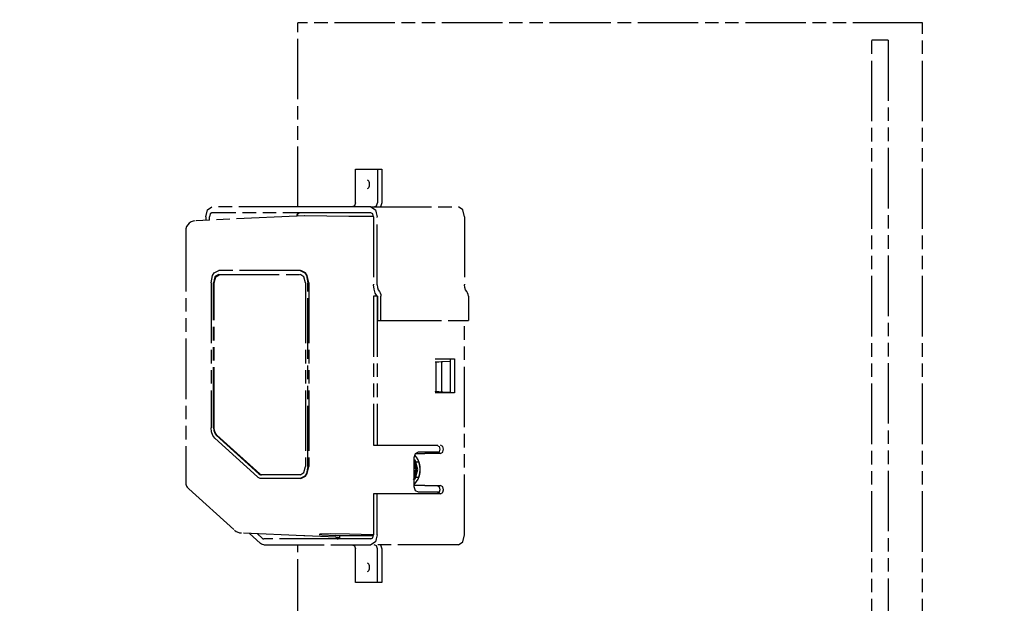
# Model space of a CAD drawing. Extents: x -156717 to 425753, y -51191 to 363295.
# Tile 306 of 502: x 138810 to 139177, y 112426 to 112643. Entities that reach past the tile are written whole.
import ezdxf

# ---------------------------------------------------------------- set-up
doc = ezdxf.new("R2010")
doc.units = 0
doc.header["$LTSCALE"] = 50
doc.linetypes.add('PHANTOM', pattern=[0.8, 0.45, -0.05, 0.1, -0.05, 0.1, -0.05])
doc.layers.get('Defpoints').update_dxf_attribs({"linetype": 'CONTINUOUS'})
doc.layers.add('DEFAULT_3', color=7, linetype='PHANTOM')
doc.layers.add('WL570---_TOEVOER', color=3, linetype='CONTINUOUS')
doc.styles.get("Standard").update_dxf_attribs({"font": 'ARIAL.TTF'})
doc.dimstyles.new('ISO-25', dxfattribs={"dimtxt": 2.5, "dimasz": 2.5, "dimexe": 1.25, "dimexo": 0.625, "dimtad": 1, "dimtih": 1, "dimdec": 4, "dimdsep": 46, "dimtxsty": 'Standard', "dimcen": 2.5, "dimadec": 0, "dimazin": 0, "dimtfac": 1, "dimtdec": 4, "dimtmove": 0, "dimatfit": 3, "dimfxl": 0, "dimtvp": 1, "dimtolj": 1, "dimtzin": 0, "dimarcsym": 0})

# ---------------------------------------------------------------- blocks, each defined once
blk = doc.blocks.new('*D170')
at = {"layer": 'Defpoints', "color": 0, "transparency": 16777216}
for p in [(138585.88, 112827.42), (138460.86, 112048.3), (138460.86, 111961.46)]:
    blk.add_point(p, dxfattribs=at)
at = {"layer": 'WL570---_TOEVOER', "color": 0, "lineweight": -2, "transparency": 16777216}
for p, q in [((138585.88, 112796.17), (138585.88, 111898.96)), ((138460.86, 112017.05), (138460.86, 111898.96)), ((138335.86, 111961.46), (138210.86, 111961.46)), ((138460.86, 111961.46), (138585.88, 111961.46)), ((138710.88, 111961.46), (139163.73, 111961.46))]:
    blk.add_line(p, q, dxfattribs=at)
at = {"layer": 'WL570---_TOEVOER', "color": 0, "transparency": 16777216}
for points in [[(138335.86, 111982.29), (138335.86, 111940.62), (138460.86, 111961.46)], [(138710.88, 111982.29), (138710.88, 111940.62), (138585.88, 111961.46)]]:
    blk.add_solid(points, dxfattribs=at)
at = {"layer": 'WL570---_TOEVOER', "color": 0, "transparency": 16777216, "insert": (138999.81, 112056.53), "char_height": 125, "attachment_point": 5}
blk.add_mtext('\\A1;125', dxfattribs=at)
blk = doc.blocks.new('*D171')
at = {"layer": 'Defpoints', "color": 0, "transparency": 16777216}
for p in [(140726.76, 113760.31), (138453.29, 112134.01), (140726.76, 112134.01)]:
    blk.add_point(p, dxfattribs=at)
at = {"layer": 'WL570---_TOEVOER', "color": 0, "lineweight": -2, "transparency": 16777216}
for p, q in [((138453.29, 112165.26), (138453.29, 113822.81)), ((140726.76, 112165.26), (140726.76, 113822.81)), ((138578.29, 113760.31), (140601.76, 113760.31))]:
    blk.add_line(p, q, dxfattribs=at)
at = {"layer": 'WL570---_TOEVOER', "color": 0, "transparency": 16777216}
for points in [[(138578.29, 113781.15), (138578.29, 113739.48), (138453.29, 113760.31)], [(140601.76, 113781.15), (140601.76, 113739.48), (140726.76, 113760.31)]]:
    blk.add_solid(points, dxfattribs=at)
at = {"layer": 'WL570---_TOEVOER', "color": 0, "transparency": 16777216, "insert": (139607.85, 113855.43), "char_height": 125, "attachment_point": 5}
blk.add_mtext('\\A1;2273 HT', dxfattribs=at)

msp = doc.modelspace()

# ---------------------------------------------------------------- linework, layer by layer
at = {"layer": 'DEFAULT_3', "color": 6, "linetype": 'PHANTOM'}
for p, q in [((138913.80896, 112573.44294), (138913.80896, 112641.8229)), ((138917.13632, 112641.8229), (138913.81092, 112641.8229)), ((139029.94589, 112641.8229), (138917.13632, 112641.8229)), ((139142.75733, 112641.8229), (139029.94589, 112641.8229)), ((139146.08086, 112641.8229), (139142.75733, 112641.8229)), ((139146.08282, 112245.2901), (139146.08282, 112641.8229)), ((139130.46162, 112635.42197), (139127.34651, 112635.42197)), ((139127.34651, 112245.2901), (139127.34651, 112635.42197)), ((139133.42465, 112635.42197), (139130.46162, 112635.42197)), ((139133.42465, 112635.42197), (139133.42465, 112245.2901)), ((138935.25797, 112574.94316), (138935.25797, 112587.44498)), ((138935.25797, 112587.44498), (138943.42256, 112587.44498)), ((138943.42256, 112587.44498), (138945.06214, 112587.44498)), ((138943.42256, 112587.44498), (138943.42256, 112574.94316)), ((138945.06214, 112587.44498), (138945.06214, 112574.94316)), ((138940.00158, 112583.25305), (138939.79824, 112583.36789)), ((138939.9999, 112580.43388), (138940.18537, 112580.64083)), ((138940.18893, 112583.04234), (138940.00158, 112583.25305)), ((138940.18537, 112580.64083), (138940.34408, 112580.93588)), ((138940.34886, 112582.74084), (138940.18893, 112583.04234)), ((138940.34408, 112580.93588), (138940.45862, 112581.30705)), ((138940.46242, 112582.36327), (138940.34886, 112582.74084)), ((138940.45862, 112581.30705), (138940.51203, 112581.7255)), ((138940.5129, 112581.94147), (138940.46242, 112582.36327)), ((138940.51203, 112581.7255), (138940.5129, 112581.94147)), ((138939.79824, 112580.32043), (138939.9999, 112580.43388)), ((138880.26206, 112572.37659), (138881.91672, 112573.44294)), ((138914.40174, 112573.44294), (138881.91672, 112573.44294)), ((138919.8553, 112573.44294), (138914.40174, 112573.44294)), ((138919.87276, 112573.44294), (138919.8553, 112573.44294)), ((138919.92563, 112573.44294), (138919.87276, 112573.44294)), ((138920.06882, 112573.44294), (138919.92563, 112573.44294)), ((138920.10722, 112573.44294), (138920.06882, 112573.44294)), ((138920.25339, 112573.44294), (138920.10722, 112573.44294)), ((138920.26536, 112573.44294), (138920.25339, 112573.44294)), ((138920.39957, 112573.44294), (138920.26536, 112573.44294)), ((138920.40555, 112573.44294), (138920.39957, 112573.44294)), ((138920.48486, 112573.44294), (138920.40555, 112573.44294)), ((138920.55819, 112573.44294), (138920.48486, 112573.44294)), ((138920.6924, 112573.44294), (138920.55819, 112573.44294)), ((138920.82111, 112573.44294), (138920.6924, 112573.44294)), ((138920.84504, 112573.44294), (138920.82111, 112573.44294)), ((138920.9588, 112573.44294), (138920.84504, 112573.44294)), ((138921.15486, 112573.44294), (138920.9588, 112573.44294)), ((138921.16431, 112573.44294), (138921.15486, 112573.44294)), ((138921.21024, 112573.44294), (138921.16431, 112573.44294)), ((138921.31647, 112573.44294), (138921.21024, 112573.44294)), ((138921.51204, 112573.44294), (138921.31647, 112573.44294)), ((138921.53848, 112573.44294), (138921.51204, 112573.44294)), ((138921.54697, 112573.44294), (138921.53848, 112573.44294)), ((138921.75799, 112573.44294), (138921.54697, 112573.44294)), ((138921.76445, 112573.44294), (138921.75799, 112573.44294)), ((138921.79089, 112573.44294), (138921.76445, 112573.44294)), ((138921.89818, 112573.44294), (138921.79089, 112573.44294)), ((138921.98646, 112573.44294), (138921.89818, 112573.44294)), ((138922.13862, 112573.44294), (138921.98646, 112573.44294)), ((138922.14808, 112573.44294), (138922.13862, 112573.44294)), ((138922.34413, 112573.44294), (138922.14808, 112573.44294)), ((138922.45789, 112573.44294), (138922.34413, 112573.44294)), ((138922.48182, 112573.44294), (138922.45789, 112573.44294)), ((138922.61053, 112573.44294), (138922.48182, 112573.44294)), ((138922.74474, 112573.44294), (138922.61053, 112573.44294)), ((138922.79067, 112573.44294), (138922.74474, 112573.44294)), ((138922.81807, 112573.44294), (138922.79067, 112573.44294)), ((138922.89738, 112573.44294), (138922.81807, 112573.44294)), ((138922.90336, 112573.44294), (138922.89738, 112573.44294)), ((138923.03757, 112573.44294), (138922.90336, 112573.44294)), ((138923.04954, 112573.44294), (138923.03757, 112573.44294)), ((138923.1274, 112573.44294), (138923.04954, 112573.44294)), ((138923.19571, 112573.44294), (138923.1274, 112573.44294)), ((138923.23411, 112573.44294), (138923.19571, 112573.44294)), ((138923.3773, 112573.44294), (138923.23411, 112573.44294)), ((138923.43017, 112573.44294), (138923.3773, 112573.44294)), ((138923.44764, 112573.44294), (138923.43017, 112573.44294)), ((138923.58088, 112573.44294), (138923.44764, 112573.44294)), ((138923.67862, 112573.44294), (138923.58088, 112573.44294)), ((138923.84429, 112573.44294), (138923.67862, 112573.44294)), ((138923.89813, 112573.44294), (138923.84429, 112573.44294)), ((138923.99191, 112573.44294), (138923.89813, 112573.44294)), ((138924.18797, 112573.44294), (138923.99191, 112573.44294)), ((138924.4369, 112573.44294), (138924.18797, 112573.44294)), ((138924.45436, 112573.44294), (138924.4369, 112573.44294)), ((138924.45986, 112573.44294), (138924.45436, 112573.44294)), ((138924.47733, 112573.44294), (138924.45986, 112573.44294)), ((138924.74122, 112573.44294), (138924.47733, 112573.44294)), ((138924.7472, 112573.44294), (138924.74122, 112573.44294)), ((138924.76717, 112573.44294), (138924.7472, 112573.44294)), ((138924.81705, 112573.44294), (138924.76717, 112573.44294)), ((138924.91682, 112573.44294), (138924.81705, 112573.44294)), ((138924.95175, 112573.44294), (138924.91682, 112573.44294)), ((138925.06898, 112573.44294), (138924.95175, 112573.44294)), ((138925.08046, 112573.44294), (138925.06898, 112573.44294)), ((138925.12185, 112573.44294), (138925.08046, 112573.44294)), ((138925.21515, 112573.44294), (138925.12185, 112573.44294)), ((138925.29745, 112573.44294), (138925.21515, 112573.44294)), ((138925.44064, 112573.44294), (138925.29745, 112573.44294)), ((138925.49351, 112573.44294), (138925.44064, 112573.44294)), ((138925.53442, 112573.44294), (138925.49351, 112573.44294)), ((138925.6502, 112573.44294), (138925.53442, 112573.44294)), ((138925.66767, 112573.44294), (138925.6502, 112573.44294)), ((138925.72054, 112573.44294), (138925.66767, 112573.44294)), ((138925.86373, 112573.44294), (138925.72054, 112573.44294)), ((138925.90213, 112573.44294), (138925.86373, 112573.44294)), ((138925.97044, 112573.44294), (138925.90213, 112573.44294)), ((138926.0483, 112573.44294), (138925.97044, 112573.44294)), ((138926.06027, 112573.44294), (138926.0483, 112573.44294)), ((138926.19448, 112573.44294), (138926.06027, 112573.44294)), ((138926.20046, 112573.44294), (138926.19448, 112573.44294)), ((138926.27977, 112573.44294), (138926.20046, 112573.44294)), ((138926.30717, 112573.44294), (138926.27977, 112573.44294)), ((138926.3531, 112573.44294), (138926.30717, 112573.44294)), ((138926.48731, 112573.44294), (138926.3531, 112573.44294)), ((138926.61602, 112573.44294), (138926.48731, 112573.44294)), ((138926.63995, 112573.44294), (138926.61602, 112573.44294)), ((138926.75371, 112573.44294), (138926.63995, 112573.44294)), ((138926.94976, 112573.44294), (138926.75371, 112573.44294)), ((138926.95922, 112573.44294), (138926.94976, 112573.44294)), ((138927.11138, 112573.44294), (138926.95922, 112573.44294)), ((138927.28746, 112573.44294), (138927.11138, 112573.44294)), ((138927.30695, 112573.44294), (138927.28746, 112573.44294)), ((138927.33339, 112573.44294), (138927.30695, 112573.44294)), ((138927.33985, 112573.44294), (138927.33339, 112573.44294)), ((138927.55087, 112573.44294), (138927.33985, 112573.44294)), ((138927.55936, 112573.44294), (138927.55087, 112573.44294)), ((138927.5858, 112573.44294), (138927.55936, 112573.44294)), ((138927.78137, 112573.44294), (138927.5858, 112573.44294)), ((138927.8876, 112573.44294), (138927.78137, 112573.44294)), ((138927.93353, 112573.44294), (138927.8876, 112573.44294)), ((138927.94298, 112573.44294), (138927.93353, 112573.44294)), ((138928.13904, 112573.44294), (138927.94298, 112573.44294)), ((138928.2528, 112573.44294), (138928.13904, 112573.44294)), ((138928.27673, 112573.44294), (138928.2528, 112573.44294)), ((138928.40544, 112573.44294), (138928.27673, 112573.44294)), ((138928.53965, 112573.44294), (138928.40544, 112573.44294)), ((138928.61298, 112573.44294), (138928.53965, 112573.44294)), ((138928.69229, 112573.44294), (138928.61298, 112573.44294)), ((138928.69827, 112573.44294), (138928.69229, 112573.44294)), ((138928.83248, 112573.44294), (138928.69827, 112573.44294)), ((138928.84445, 112573.44294), (138928.83248, 112573.44294)), ((138928.99062, 112573.44294), (138928.84445, 112573.44294)), ((138929.02902, 112573.44294), (138928.99062, 112573.44294)), ((138929.17221, 112573.44294), (138929.02902, 112573.44294)), ((138929.22508, 112573.44294), (138929.17221, 112573.44294)), ((138929.24254, 112573.44294), (138929.22508, 112573.44294)), ((138930.81166, 112573.44294), (138929.24254, 112573.44294)), ((138931.16807, 112573.44294), (138930.81166, 112573.44294)), ((138932.45384, 112573.44294), (138931.16807, 112573.44294)), ((138933.15364, 112573.44294), (138932.45384, 112573.44294)), ((138934.10873, 112573.44294), (138933.15364, 112573.44294)), ((138934.92135, 112573.88236), (138934.10873, 112573.44294)), ((138940.26202, 112573.44294), (138934.10873, 112573.44294)), ((138935.25797, 112574.94316), (138934.92135, 112573.88236)), ((138940.61843, 112573.44294), (138940.26202, 112573.44294)), ((138941.04894, 112573.44294), (138940.61843, 112573.44294)), ((138941.04894, 112573.44294), (138973.53396, 112573.44294)), ((138941.04894, 112573.44294), (138942.7036, 112572.37659)), ((138942.27333, 112573.44294), (138943.08594, 112573.88236)), ((138943.08594, 112573.88236), (138943.42256, 112574.94316)), ((138945.06214, 112574.94316), (138944.58607, 112573.44294)), ((138975.18862, 112572.37659), (138973.53396, 112573.44294)), ((138913.50489, 112570.0558), (138875.72775, 112568.28078)), ((138879.57663, 112569.80241), (138880.26206, 112572.37659)), ((138879.57663, 112569.80241), (138879.57663, 112568.46163)), ((138881.23485, 112570.8632), (138880.95239, 112569.80241)), ((138880.95239, 112568.52627), (138880.95239, 112569.80241)), ((138881.91672, 112571.30263), (138881.23485, 112570.8632)), ((138930.81081, 112571.30263), (138881.91672, 112571.30263)), ((138913.50489, 112570.0558), (138913.71987, 112570.8632)), ((138916.37942, 112570.19087), (138913.50489, 112570.0558)), ((138913.71987, 112570.8632), (138914.40174, 112571.30263)), ((138913.80896, 112570.07009), (138913.80896, 112570.92061)), ((138916.40875, 112570.19224), (138916.37942, 112570.19087)), ((138916.44005, 112570.19234), (138916.40876, 112570.19226)), ((138932.75494, 112569.91118), (138916.44004, 112570.19234)), ((138931.16807, 112571.30263), (138930.81081, 112571.30263)), ((138932.45384, 112571.30263), (138931.16807, 112571.30263)), ((138933.15364, 112571.30263), (138932.45384, 112571.30263)), ((138941.98442, 112569.91072), (138932.75494, 112569.91118)), ((138934.10873, 112571.30263), (138933.15364, 112571.30263)), ((138940.26117, 112571.30263), (138934.10873, 112571.30263)), ((138940.61843, 112571.30263), (138940.26117, 112571.30263)), ((138941.04894, 112571.30263), (138940.61843, 112571.30263)), ((138941.7308, 112570.8632), (138941.04894, 112571.30263)), ((138942.01326, 112569.80241), (138941.7308, 112570.8632)), ((138942.01326, 112569.80241), (138942.01326, 112544.47239)), ((138942.7036, 112572.37659), (138942.98956, 112571.30263)), ((138942.98956, 112571.30263), (138943.38903, 112569.80241)), ((138943.38903, 112544.47239), (138943.38903, 112569.80241)), ((138975.87405, 112569.80241), (138975.18862, 112572.37659)), ((138975.87405, 112569.80241), (138975.87405, 112544.47239)), ((138872.47719, 112566.14811), (138872.22355, 112565.35368)), ((138872.88962, 112566.84552), (138872.47719, 112566.14811)), ((138873.44494, 112567.4291), (138872.88962, 112566.84552)), ((138874.12408, 112567.87678), (138873.44494, 112567.4291)), ((138874.90901, 112568.1681), (138874.12408, 112567.87678)), ((138875.6659, 112568.27754), (138874.90901, 112568.1681)), ((138875.72775, 112568.28078), (138875.66747, 112568.27795)), ((138872.22355, 112565.35368), (138872.14659, 112564.56849)), ((138872.14659, 112564.55759), (138872.14659, 112471.14754)), ((138881.5557, 112545.29883), (138882.10951, 112547.94615)), ((138882.10951, 112547.94615), (138882.74797, 112548.93867)), ((138882.74797, 112548.93867), (138884.45068, 112549.79949)), ((138884.45068, 112548.39929), (138883.04051, 112547.49114)), ((138883.34683, 112547.49114), (138884.54048, 112548.25985)), ((138884.75699, 112549.79949), (138884.45068, 112549.79949)), ((138884.45068, 112548.39929), (138914.68717, 112548.39929)), ((138884.54048, 112548.25985), (138884.75699, 112548.39929)), ((138914.68717, 112549.79949), (138884.75699, 112549.79949)), ((138914.68717, 112549.79949), (138914.99348, 112549.79949)), ((138914.68717, 112549.79949), (138916.39002, 112548.93851)), ((138914.90368, 112548.25985), (138914.68717, 112548.39929)), ((138916.09734, 112547.49114), (138914.90368, 112548.25985)), ((138916.69619, 112548.93867), (138914.99348, 112549.79949)), ((138916.39002, 112548.93851), (138917.02844, 112547.94594)), ((138917.33465, 112547.94615), (138916.69619, 112548.93867)), ((138917.02844, 112547.94594), (138917.58215, 112545.29883)), ((138917.88846, 112545.29883), (138917.33465, 112547.94615)), ((138881.5557, 112545.29883), (138881.5557, 112491.3783)), ((138883.04051, 112547.49114), (138882.45636, 112545.29883)), ((138882.45636, 112491.3783), (138882.45636, 112545.29883)), ((138882.76267, 112545.29883), (138883.34683, 112547.49114)), ((138882.76267, 112491.3783), (138882.76267, 112545.29883)), ((138916.68149, 112545.29883), (138916.09734, 112547.49114)), ((138916.68149, 112545.29883), (138916.68149, 112476.98888)), ((138917.58215, 112476.98888), (138917.58215, 112545.29883)), ((138917.88846, 112545.29883), (138917.88846, 112476.98888)), ((138942.17672, 112542.87568), (138942.01326, 112544.47239)), ((138943.38903, 112544.47239), (138943.48443, 112543.54046)), ((138975.96945, 112543.54046), (138975.87405, 112544.47239)), ((138942.01326, 112540.29811), (138942.01326, 112484.89003)), ((138943.38903, 112540.29811), (138942.01326, 112540.29811)), ((138942.65103, 112541.43653), (138942.17672, 112542.87568)), ((138943.38903, 112540.29811), (138942.65103, 112541.43653)), ((138943.38903, 112540.29811), (138943.54975, 112540.29811)), ((138943.38903, 112540.29811), (138943.38903, 112484.89003)), ((138943.48443, 112543.54046), (138943.76127, 112542.70049)), ((138943.54975, 112531.29679), (138943.54975, 112540.29811)), ((138943.76127, 112542.70049), (138944.192, 112542.03604)), ((138944.192, 112542.03604), (138944.49926, 112541.56207)), ((138944.49926, 112541.56207), (138944.69674, 112540.96289)), ((138944.69674, 112540.96289), (138944.76479, 112540.29811)), ((138944.76479, 112531.29679), (138944.76479, 112540.29811)), ((138976.24629, 112542.70049), (138975.96945, 112543.54046)), ((138976.67702, 112542.03604), (138976.24629, 112542.70049)), ((138976.98428, 112541.56207), (138976.67702, 112542.03604)), ((138977.18176, 112540.96289), (138976.98428, 112541.56207)), ((138977.24981, 112540.29811), (138977.18176, 112540.96289)), ((138977.24981, 112540.29811), (138977.24981, 112531.29679)), ((138943.54975, 112531.29679), (138944.76479, 112531.29679)), ((138944.76479, 112531.29679), (138974.84718, 112531.29679)), ((138974.84718, 112531.29679), (138975.87405, 112531.29679)), ((138975.87405, 112451.58517), (138975.87405, 112531.29679)), ((138975.87405, 112531.29679), (138977.24981, 112531.29679)), ((138964.91802, 112516.99471), (138970.6675, 112516.99471)), ((138964.91802, 112515.88826), (138970.6675, 112516.14292)), ((138965.32458, 112515.77973), (138964.91802, 112515.79143)), ((138965.32458, 112515.77973), (138967.3168, 112515.9844)), ((138965.32458, 112504.80773), (138965.32458, 112515.77973)), ((138967.3168, 112515.9844), (138970.6675, 112516.13722)), ((138967.3168, 112515.9844), (138967.3168, 112504.60306)), ((138970.6675, 112504.39287), (138970.6675, 112516.99471)), ((138970.6675, 112516.99471), (138972.04327, 112516.99471)), ((138972.04327, 112516.99471), (138972.04327, 112504.39287)), ((138964.91802, 112504.79603), (138965.32458, 112504.80773)), ((138970.66979, 112504.44444), (138964.91802, 112504.69921)), ((138972.04327, 112504.39287), (138964.91802, 112504.39287)), ((138967.3168, 112504.60306), (138965.32458, 112504.80773)), ((138970.67011, 112504.45013), (138967.3168, 112504.60306)), ((138881.72909, 112489.84423), (138881.5557, 112491.3783)), ((138882.22865, 112488.49347), (138881.72909, 112489.84423)), ((138882.45636, 112491.3783), (138882.57581, 112490.3215)), ((138882.57581, 112490.3215), (138882.91995, 112489.39097)), ((138882.88212, 112490.3215), (138882.76267, 112491.3783)), ((138883.22626, 112489.39097), (138882.88212, 112490.3215)), ((138882.91995, 112489.39097), (138883.44733, 112488.69881)), ((138883.75364, 112488.69881), (138883.22626, 112489.39097)), ((138882.99421, 112487.48872), (138882.22865, 112488.49347)), ((138898.89373, 112473.09929), (138882.99421, 112487.48872)), ((138883.44733, 112488.69881), (138899.34685, 112474.30938)), ((138899.65316, 112474.30938), (138883.75364, 112488.69881)), ((138942.01326, 112484.89003), (138943.38903, 112484.89003)), ((138943.38903, 112484.89003), (138966.91002, 112484.89003)), ((138957.10821, 112480.40237), (138957.56982, 112481.81649)), ((138957.56982, 112481.81649), (138958.68481, 112482.40258)), ((138957.7089, 112481.88959), (138961.12223, 112481.88959)), ((138958.68481, 112482.40258), (138966.37021, 112482.40258)), ((138965.53426, 112481.88959), (138961.12223, 112481.88959)), ((138965.53426, 112484.89003), (138966.34687, 112484.4506)), ((138966.34687, 112482.32902), (138965.53426, 112481.88959)), ((138966.25113, 112481.88959), (138965.53426, 112481.88959)), ((138966.91002, 112481.88959), (138966.25113, 112481.88959)), ((138966.34687, 112484.4506), (138966.68349, 112483.38981)), ((138966.37021, 112482.40258), (138966.34687, 112482.32902)), ((138966.68349, 112483.38981), (138966.37021, 112482.40258)), ((138967.72264, 112484.4506), (138966.91002, 112484.89003)), ((138966.91002, 112481.88959), (138967.72264, 112482.32902)), ((138968.05926, 112483.38981), (138967.72264, 112484.4506)), ((138967.72264, 112482.32902), (138967.74598, 112482.40258)), ((138967.74598, 112482.40258), (138968.05926, 112483.38981)), ((138957.10825, 112479.09708), (138957.10825, 112480.40237)), ((138957.10825, 112479.6934), (138957.17475, 112479.59138)), ((138957.39924, 112478.68312), (138957.10825, 112479.09708)), ((138957.10825, 112478.32236), (138957.10825, 112479.09708)), ((138957.11301, 112478.30207), (138957.10825, 112478.32236)), ((138957.10825, 112473.47524), (138957.10825, 112478.32236)), ((138957.15122, 112478.13904), (138957.11301, 112478.30207)), ((138957.25142, 112477.71157), (138957.15122, 112478.13904)), ((138957.17475, 112479.59138), (138957.74903, 112478.71039)), ((138957.2826, 112478.84906), (138957.32591, 112478.66579)), ((138957.32591, 112478.66579), (138957.98227, 112475.88872)), ((138958.01884, 112480.41834), (138957.36103, 112481.17686)), ((138957.39924, 112478.68312), (138957.75542, 112478.68312)), ((138957.74903, 112478.71039), (138957.7668, 112478.68312)), ((138957.75542, 112478.68312), (138957.7668, 112478.68312)), ((138957.84474, 112478.30207), (138957.75601, 112478.68059)), ((138957.7668, 112478.68312), (138958.34362, 112478.68312)), ((138957.88295, 112478.13904), (138957.84474, 112478.30207)), ((138958.41039, 112475.88872), (138957.88295, 112478.13904)), ((138958.58026, 112479.44148), (138958.01884, 112480.41834)), ((138958.34362, 112478.68312), (138958.54522, 112478.68312)), ((138958.54522, 112478.68312), (138958.77842, 112478.68312)), ((138958.85779, 112478.69091), (138958.58026, 112479.44148)), ((138958.77842, 112478.68312), (138958.83672, 112478.68312)), ((138958.83672, 112478.68312), (138959.07061, 112477.7957)), ((138958.92046, 112478.52141), (138958.85779, 112478.69091)), ((138958.99128, 112478.3299), (138958.92046, 112478.52141)), ((138959.24103, 112477.13016), (138958.99128, 112478.3299)), ((138899.34685, 112474.30938), (138899.66361, 112474.07796)), ((138899.96993, 112474.07796), (138899.65316, 112474.30938)), ((138914.90368, 112474.02786), (138916.09734, 112474.79657)), ((138916.09734, 112474.79657), (138916.68149, 112476.98888)), ((138917.02834, 112474.34156), (138916.38988, 112473.34905)), ((138916.69633, 112473.3492), (138917.33475, 112474.34177)), ((138917.58215, 112476.98888), (138917.02834, 112474.34156)), ((138917.33475, 112474.34177), (138917.88846, 112476.98888)), ((138957.24522, 112474.05478), (138957.67059, 112475.85455)), ((138957.67072, 112475.92263), (138957.25142, 112477.71157)), ((138957.98227, 112475.88872), (138957.33104, 112473.1103)), ((138957.67059, 112475.85455), (138957.67867, 112475.88872)), ((138957.67867, 112475.88872), (138957.67072, 112475.92263)), ((138957.87854, 112473.63839), (138958.41039, 112475.88872)), ((138958.99441, 112473.45856), (138959.24186, 112474.65337)), ((138959.07061, 112477.7957), (138959.21395, 112476.86279)), ((138959.21514, 112474.92643), (138959.07178, 112473.98741)), ((138959.21395, 112476.86279), (138959.2633, 112475.90675)), ((138959.2633, 112475.90675), (138959.21514, 112474.92643)), ((138959.32312, 112475.91077), (138959.24103, 112477.13016)), ((138959.24186, 112474.65337), (138959.3246, 112475.88872)), ((138959.3246, 112475.88872), (138959.32312, 112475.91077)), ((138872.14659, 112471.14107), (138872.21854, 112470.44834)), ((138899.09344, 112472.95338), (138898.89373, 112473.09929)), ((138899.35354, 112472.76335), (138899.09344, 112472.95338)), ((138899.8441, 112472.55753), (138899.35354, 112472.76335)), ((138899.66361, 112474.07796), (138900.00155, 112473.93617)), ((138900.3502, 112472.48822), (138899.8441, 112472.55753)), ((138900.30786, 112473.93617), (138899.96993, 112474.07796)), ((138900.00155, 112473.93617), (138900.3502, 112473.88843)), ((138900.35584, 112473.9296), (138900.30786, 112473.93617)), ((138914.68717, 112473.88843), (138900.3502, 112473.88843)), ((138900.65651, 112472.48822), (138900.3502, 112472.48822)), ((138900.65651, 112473.88843), (138900.35584, 112473.9296)), ((138914.68717, 112472.48822), (138900.65651, 112472.48822)), ((138914.68717, 112473.88843), (138914.90368, 112474.02786)), ((138916.38988, 112473.34905), (138914.68717, 112472.48822)), ((138914.99348, 112472.48822), (138916.69633, 112473.3492)), ((138957.10825, 112472.51187), (138956.78535, 112472.22095)), ((138957.10825, 112473.47524), (138957.14681, 112473.63839)), ((138957.10825, 112472.68033), (138957.10825, 112473.47524)), ((138957.10825, 112472.68033), (138957.39924, 112473.09431)), ((138957.10825, 112469.4006), (138957.10825, 112472.68033)), ((138957.16802, 112472.17578), (138957.10825, 112472.0841)), ((138957.14681, 112473.63839), (138957.24522, 112474.05478)), ((138957.74036, 112473.05374), (138957.16802, 112472.17578)), ((138957.33104, 112473.1103), (138957.2913, 112472.94074)), ((138957.33374, 112470.56835), (138958.0247, 112471.36742)), ((138957.74995, 112473.09431), (138957.39924, 112473.09431)), ((138957.7668, 112473.09431), (138957.74036, 112473.05374)), ((138957.7668, 112473.09431), (138957.74995, 112473.09431)), ((138957.75084, 112473.09808), (138957.84001, 112473.47536)), ((138957.7668, 112473.09431), (138958.54522, 112473.09431)), ((138957.84001, 112473.47536), (138957.87854, 112473.63839)), ((138958.0247, 112471.36742), (138958.58564, 112472.34756)), ((138958.77815, 112473.09431), (138958.54522, 112473.09431)), ((138958.58564, 112472.34756), (138958.85757, 112473.08664)), ((138958.83672, 112473.09431), (138958.77815, 112473.09431)), ((138959.07178, 112473.98741), (138958.83672, 112473.09431)), ((138958.85757, 112473.08664), (138958.91949, 112473.25494)), ((138958.91949, 112473.25494), (138958.99441, 112473.45856)), ((138872.21854, 112470.44834), (138872.46476, 112469.71591)), ((138872.46476, 112469.71591), (138872.65014, 112469.37626)), ((138872.65014, 112469.37626), (138873.13599, 112468.76937)), ((138873.13599, 112468.76937), (138873.25317, 112468.65895)), ((138873.26024, 112468.65249), (138890.30178, 112453.35649)), ((138957.10825, 112470.4018), (138957.33374, 112470.56835)), ((138961.12223, 112469.88784), (138957.10825, 112469.88784)), ((138957.56989, 112467.9864), (138957.10825, 112469.4006)), ((138958.68474, 112467.40045), (138957.56989, 112467.9864)), ((138958.68481, 112467.40045), (138958.68474, 112467.40045)), ((138966.37021, 112467.40039), (138958.68481, 112467.40039)), ((138961.12223, 112469.88784), (138965.53426, 112469.88784)), ((138965.53426, 112469.88784), (138966.34687, 112469.44842)), ((138965.53426, 112469.88784), (138966.25113, 112469.88784)), ((138966.34687, 112467.32683), (138965.53426, 112466.8874)), ((138966.25113, 112469.88784), (138966.91002, 112469.88784)), ((138966.34687, 112469.44842), (138966.68349, 112468.38762)), ((138966.37021, 112467.40039), (138966.34687, 112467.32683)), ((138966.68349, 112468.38762), (138966.37021, 112467.40039)), ((138967.72264, 112469.44842), (138966.91002, 112469.88784)), ((138966.91002, 112466.8874), (138967.72264, 112467.32683)), ((138968.05926, 112468.38762), (138967.72264, 112469.44842)), ((138967.72264, 112467.32683), (138967.74598, 112467.40039)), ((138967.74598, 112467.40039), (138968.05926, 112468.38762)), ((138942.01326, 112466.8874), (138942.01326, 112451.58517)), ((138943.38903, 112466.8874), (138942.01326, 112466.8874)), ((138965.53426, 112466.8874), (138943.38903, 112466.8874)), ((138943.38903, 112451.58517), (138943.38903, 112466.8874)), ((138966.91002, 112466.8874), (138965.53426, 112466.8874)), ((138890.30536, 112453.35336), (138890.96759, 112452.86849)), ((138890.96759, 112452.86849), (138891.3368, 112452.67589)), ((138891.3368, 112452.67589), (138892.12392, 112452.4086)), ((138892.12392, 112452.4086), (138892.85249, 112452.30945)), ((138892.91013, 112452.30674), (138892.85269, 112452.30938)), ((138916.06156, 112451.24248), (138892.91013, 112452.30674)), ((138899.97245, 112448.43238), (138895.80723, 112452.17357)), ((138898.70718, 112452.04026), (138900.66033, 112450.28595)), ((138900.66033, 112450.28595), (138900.81267, 112450.17543)), ((138900.81267, 112450.17543), (138900.97504, 112450.10775)), ((138900.97504, 112450.10775), (138901.14249, 112450.08496)), ((138929.51044, 112450.08496), (138901.14249, 112450.08496)), ((138916.38841, 112451.22746), (138916.06156, 112451.24248)), ((138928.03091, 112450.69226), (138916.38841, 112451.22746)), ((138922.09311, 112451.84007), (138921.81389, 112451.77863)), ((138921.81389, 112451.77863), (138922.80978, 112451.62315)), ((138925.84263, 112451.91772), (138922.09311, 112451.84007)), ((138922.80978, 112451.62315), (138927.88376, 112451.32389)), ((138933.03822, 112451.83772), (138925.84263, 112451.91772)), ((138929.5111, 112451.24965), (138927.88336, 112451.32389)), ((138928.03091, 112450.69226), (138928.38728, 112450.28595)), ((138928.539, 112450.6689), (138928.03091, 112450.69226)), ((138928.38728, 112450.28595), (138928.51395, 112450.17547)), ((138928.51395, 112450.17547), (138928.64942, 112450.10778)), ((138928.88834, 112450.65284), (138928.539, 112450.6689)), ((138928.64942, 112450.10778), (138928.78967, 112450.08496)), ((138928.89795, 112450.6524), (138928.88834, 112450.65284)), ((138928.94595, 112450.6515), (138928.89798, 112450.6524)), ((138928.94595, 112450.6515), (138929.50893, 112450.65512)), ((138929.50893, 112450.08496), (138929.50893, 112451.23512)), ((138932.11089, 112451.23512), (138929.51044, 112451.23512)), ((138941.04894, 112450.08496), (138929.51044, 112450.08496)), ((138929.82956, 112451.23512), (138929.5111, 112451.24965)), ((138941.92005, 112451.23512), (138932.11089, 112451.23512)), ((138941.76511, 112451.62137), (138933.03822, 112451.83772)), ((138941.04894, 112450.08496), (138941.7308, 112450.52438)), ((138942.7036, 112449.01099), (138941.04894, 112447.94464)), ((138941.7308, 112450.52438), (138942.01326, 112451.58517)), ((138942.01426, 112451.61209), (138941.76511, 112451.62137)), ((138941.91064, 112451.23512), (138941.91064, 112451.61595)), ((138942.98956, 112450.08496), (138942.7036, 112449.01099)), ((138943.38903, 112451.58517), (138942.98956, 112450.08496)), ((138973.53396, 112447.94464), (138975.18862, 112449.01099)), ((138975.18862, 112449.01099), (138975.87405, 112451.58517)), ((138900.34212, 112448.1642), (138899.97245, 112448.43238)), ((138900.73615, 112447.99995), (138900.34212, 112448.1642)), ((138901.14249, 112447.94464), (138900.73615, 112447.99995)), ((138901.14249, 112447.94464), (138929.50893, 112447.94464)), ((138913.80896, 112300.1077), (138913.80896, 112447.94464)), ((138929.50893, 112447.94464), (138941.04894, 112447.94464)), ((138934.10873, 112447.94464), (138934.92135, 112447.50522)), ((138934.92135, 112447.50522), (138935.25797, 112446.44442)), ((138935.25797, 112433.9426), (138935.25797, 112446.44442)), ((138973.53396, 112447.94464), (138941.04894, 112447.94464)), ((138943.08594, 112447.50522), (138942.27333, 112447.94464)), ((138943.42256, 112446.44442), (138943.08594, 112447.50522)), ((138943.42256, 112433.9426), (138943.42256, 112446.44442)), ((138944.58607, 112447.94464), (138945.06214, 112446.44442)), ((138945.06214, 112446.44442), (138945.06214, 112433.9426)), ((138940.00158, 112440.95231), (138939.79824, 112441.06715)), ((138939.79824, 112438.01969), (138939.99991, 112438.13314)), ((138939.99991, 112438.13314), (138940.18537, 112438.34009)), ((138940.18893, 112440.74159), (138940.00158, 112440.95231)), ((138940.18537, 112438.34009), (138940.34408, 112438.63514)), ((138940.34886, 112440.4401), (138940.18893, 112440.74159)), ((138940.34408, 112438.63514), (138940.45862, 112439.00631)), ((138940.46242, 112440.06253), (138940.34886, 112440.4401)), ((138940.45862, 112439.00631), (138940.51203, 112439.42476)), ((138940.5129, 112439.64073), (138940.46242, 112440.06253)), ((138940.51203, 112439.42476), (138940.5129, 112439.64073)), ((138943.42256, 112433.9426), (138935.25797, 112433.9426)), ((138945.06214, 112433.9426), (138943.42256, 112433.9426))]:
    msp.add_line(p, q, dxfattribs=at)

# ---------------------------------------------------------------- dimensions: what is measured, and where the dimension line sits
at = {"layer": 'WL570---_TOEVOER'}
dim = msp.add_linear_dim(base=(140726.7643, 113760.31246), p1=(138453.29076, 112134.01243), p2=(140726.7643, 112134.01243), text='<> HT', dimstyle='ISO-25', override={"dimscale": 50, "dimdec": 0}, dxfattribs=at)
dim.commit()
dim.dimension.update_dxf_attribs({"geometry": '*D171', "text_midpoint": (139607.85128, 113760.31246), "dimtype": 160})
dim = msp.add_linear_dim(base=(138460.86293, 111961.45822), p1=(138585.88117, 112827.41534), p2=(138460.86293, 112048.30177), angle=180, dimstyle='ISO-25', override={"dimscale": 50, "dimdec": 0}, dxfattribs=at)
dim.commit()
dim.dimension.update_dxf_attribs({"geometry": '*D170', "text_midpoint": (138999.80511, 111961.45822), "dimtype": 160})

doc.saveas('drawing.dxf')
